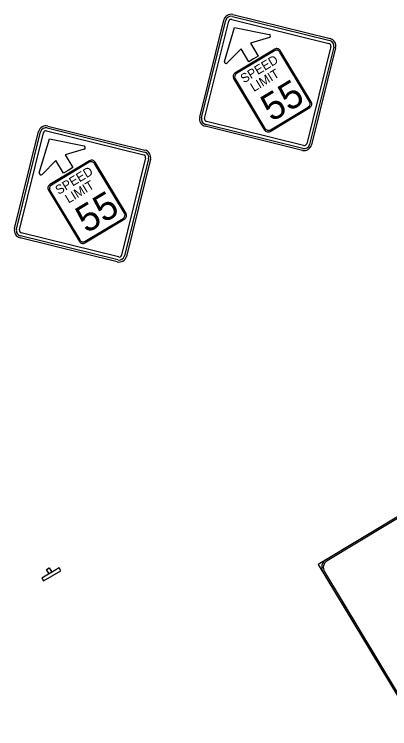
# Model space of a CAD drawing. Extents: x 1581789 to 1622364, y 1043167 to 1103486.
# Drawn here: x 1613981.2 to 1614137.5, y 1085516.2 to 1085814.1 of the extents above; entities that cross this region are included whole.
import ezdxf

# ---------------------------------------------------------------- set-up
doc = ezdxf.new("R2010")
doc.units = 0
doc.layers.add('RD_PD_ALT1_TX', color=7, linetype='Continuous')
doc.layers.add('RD_PD_PatLn2', color=7, linetype='Continuous')

msp = doc.modelspace()

# ---------------------------------------------------------------- linework, layer by layer
at = {"layer": 'RD_PD_ALT1_TX'}
for p, q in [((1614068.68, 1085794.43), (1614072.89, 1085808.55)), ((1614072.89, 1085808.55), (1614087.34, 1085805.68)), ((1614087.39, 1085804.34), (1614079.49, 1085801.98)), ((1614079.49, 1085801.98), (1614082.71, 1085796.63)), ((1614075.62, 1085799.65), (1614069.84, 1085793.77)), ((1614089.64, 1085799.51), (1614073.06, 1085789.51)), ((1614089.48, 1085798.86), (1614073.71, 1085789.35)), ((1614078.85, 1085794.3), (1614075.62, 1085799.65)), ((1614104.18, 1085777.67), (1614091.75, 1085798.3)), ((1614104.83, 1085777.51), (1614091.91, 1085798.94)), ((1614080.78, 1085795.46), (1614078.85, 1085794.3)), ((1614082.71, 1085796.63), (1614080.78, 1085795.46)), ((1614072.5, 1085787.24), (1614085.42, 1085765.81)), ((1614073.15, 1085787.08), (1614085.58, 1085766.46)), ((1614087.69, 1085765.25), (1614104.27, 1085775.24)), ((1614087.85, 1085765.89), (1614103.62, 1085775.4)), ((1613991.56, 1085747.95), (1613995.77, 1085762.07)), ((1613995.77, 1085762.07), (1614010.21, 1085759.2)), ((1614010.26, 1085757.86), (1614002.36, 1085755.5)), ((1613998.5, 1085753.17), (1613992.72, 1085747.29)), ((1614001.72, 1085747.82), (1613998.5, 1085753.17)), ((1614002.36, 1085755.5), (1614005.59, 1085750.15)), ((1614012.52, 1085753.03), (1613995.94, 1085743.03)), ((1614012.36, 1085752.38), (1613996.59, 1085742.87)), ((1614027.06, 1085731.19), (1614014.63, 1085751.82)), ((1614027.71, 1085731.03), (1614014.79, 1085752.47)), ((1614003.65, 1085748.98), (1614001.72, 1085747.82)), ((1614005.59, 1085750.15), (1614003.65, 1085748.98)), ((1613995.37, 1085740.77), (1614008.29, 1085719.33)), ((1613996.02, 1085740.6), (1614008.46, 1085719.98)), ((1614010.56, 1085718.77), (1614027.15, 1085728.76)), ((1614010.72, 1085719.41), (1614026.5, 1085728.92))]:
    msp.add_line(p, q, dxfattribs=at)
for points in [[(1614072.02, 1085813.16), (1614112.53, 1085803.11)], [(1614072.22, 1085813.96), (1614112.72, 1085803.92)], [(1614058.38, 1085771.16), (1614068.42, 1085811.67)], [(1614059.18, 1085770.97), (1614069.22, 1085811.47)], [(1614060.41, 1085770.66), (1614070.45, 1085811.17)], [(1614071.71, 1085811.93), (1614112.22, 1085801.89)], [(1614112.98, 1085800.63), (1614102.94, 1085760.12)], [(1614114.21, 1085800.32), (1614104.17, 1085759.81)], [(1614115.01, 1085800.12), (1614104.97, 1085759.61)], [(1614101.37, 1085758.13), (1614060.87, 1085768.17)], [(1614101.68, 1085759.36), (1614061.17, 1085769.4)], [(1613981.26, 1085724.69), (1613991.3, 1085765.19)], [(1613994.59, 1085765.45), (1614035.1, 1085755.41)], [(1613994.89, 1085766.68), (1614035.4, 1085756.64)], [(1613995.09, 1085767.48), (1614035.6, 1085757.44)], [(1614101.17, 1085757.33), (1614060.67, 1085767.37)], [(1613982.06, 1085724.49), (1613992.1, 1085764.99)], [(1613983.29, 1085724.18), (1613993.33, 1085764.69)], [(1614035.86, 1085754.15), (1614025.81, 1085713.64)], [(1614037.09, 1085753.84), (1614027.04, 1085713.33)], [(1614037.89, 1085753.64), (1614027.85, 1085713.14)], [(1614024.05, 1085710.85), (1613983.54, 1085720.89)], [(1614024.25, 1085711.65), (1613983.74, 1085721.69)], [(1614024.55, 1085712.88), (1613984.05, 1085722.92)]]:
    msp.add_lwpolyline(points, dxfattribs=at)
for points in [[(1613993.37, 1085577.82), (1614000.5, 1085582.12), (1613999.79, 1085583.31), (1613992.65, 1085579.01)], [(1613994.55, 1085582.59), (1613995.74, 1085583.3), (1613996.81, 1085581.52), (1613995.62, 1085580.8)]]:
    msp.add_lwpolyline(points, close=True, dxfattribs=at)
for centre, radius, start, end in [((1614071.46, 1085810.92), 3.13, 76.0768, 166.0768), ((1614071.46, 1085810.92), 2.31, 76.0768, 166.0768), ((1614071.46, 1085810.92), 1.04, 76.0768, 166.0768), ((1614087.17, 1085805), 0.694, 287.8467, 76.0768), ((1614111.97, 1085800.88), 3.13, 346.0768, 76.0768), ((1614111.97, 1085800.88), 1.04, 346.0768, 76.0768), ((1614111.97, 1085800.88), 2.31, 346.0768, 76.0768), ((1614090.34, 1085797.44), 1.65, 31.0768, 121.0768), ((1614090.5, 1085798.09), 1.65, 31.0768, 121.0768), ((1614069.35, 1085794.27), 0.694, 166.0768, 314.3069), ((1614073.91, 1085788.1), 1.65, 121.0768, 211.0768), ((1614074.56, 1085787.94), 1.65, 121.0768, 211.0768), ((1614102.77, 1085776.82), 1.65, 301.0768, 31.0768), ((1614103.42, 1085776.66), 1.65, 301.0768, 31.0768), ((1614061.42, 1085770.41), 3.13, 166.0768, 256.0768), ((1614061.42, 1085770.41), 2.31, 166.0768, 256.0768), ((1614061.42, 1085770.41), 1.04, 166.0768, 256.0768), ((1613994.34, 1085764.44), 3.13, 76.0768, 166.0768), ((1613994.34, 1085764.44), 2.31, 76.0768, 166.0768), ((1613994.34, 1085764.44), 1.04, 76.0768, 166.0768), ((1614086.83, 1085766.66), 1.65, 211.0768, 301.0768), ((1614086.99, 1085767.31), 1.65, 211.0768, 301.0768), ((1614010.05, 1085758.52), 0.694, 287.8467, 76.0768), ((1614101.93, 1085760.37), 3.13, 256.0768, 346.0768), ((1614101.93, 1085760.37), 2.31, 256.0768, 346.0768), ((1614101.93, 1085760.37), 1.04, 256.0768, 346.0768), ((1614034.85, 1085754.4), 2.31, 346.0768, 76.0768), ((1614034.85, 1085754.4), 3.13, 346.0768, 76.0768), ((1614013.37, 1085751.61), 1.65, 31.0768, 121.0768), ((1614034.85, 1085754.4), 1.04, 346.0768, 76.0768), ((1614013.21, 1085750.96), 1.65, 31.0768, 121.0768), ((1613992.23, 1085747.79), 0.694, 166.0768, 314.3069), ((1613996.79, 1085741.62), 1.65, 121.0768, 211.0768), ((1613997.44, 1085741.46), 1.65, 121.0768, 211.0768), ((1614025.64, 1085730.34), 1.65, 301.0768, 31.0768), ((1614026.29, 1085730.18), 1.65, 301.0768, 31.0768), ((1613984.3, 1085723.93), 3.13, 166.0768, 256.0768), ((1613984.3, 1085723.93), 2.31, 166.0768, 256.0768), ((1613984.3, 1085723.93), 1.04, 166.0768, 256.0768), ((1614009.71, 1085720.18), 1.65, 211.0768, 301.0768), ((1614009.87, 1085720.83), 1.65, 211.0768, 301.0768), ((1614024.8, 1085713.89), 3.13, 256.0768, 346.0768), ((1614024.8, 1085713.89), 2.31, 256.0768, 346.0768), ((1614024.8, 1085713.89), 1.04, 256.0768, 346.0768)]:
    msp.add_arc(centre, radius, start, end, dxfattribs=at)
at = {"layer": 'RD_PD_PatLn2'}
for p, q in [((1614280.7, 1085689.03), (1614107.69, 1085584.76)), ((1614107.69, 1085584.76), (1614148.99, 1085516.25)), ((1614134.54, 1085540.23), (1614134.54, 1085540.23))]:
    msp.add_line(p, q, dxfattribs=at)
for points in [[(1614277.62, 1085686.4), (1614111.46, 1085586.26)], [(1614110.33, 1085581.68), (1614148.01, 1085519.16)]]:
    msp.add_lwpolyline(points, dxfattribs=at)
for radius in [4, 3.33]:
    msp.add_arc((1614113.18, 1085583.4), radius, 121.077, 211.0766, dxfattribs=at)

# ---------------------------------------------------------------- texts
at = {"layer": 'RD_PD_ALT1_TX'}
for s, height, p in [('SPEED', 3.778, (1614076.79, 1085785.22)), ('LIMIT', 3.778, (1614080.9, 1085781.6)), ('55', 11.333, (1614088.35, 1085769.02)), ('SPEED', 3.778, (1613999.66, 1085738.74)), ('LIMIT', 3.778, (1614003.77, 1085735.12)), ('55', 11.333, (1614011.22, 1085722.54))]:
    msp.add_text(s, height=height, rotation=31.0768, dxfattribs=at).set_placement(p)

doc.saveas('drawing.dxf')
